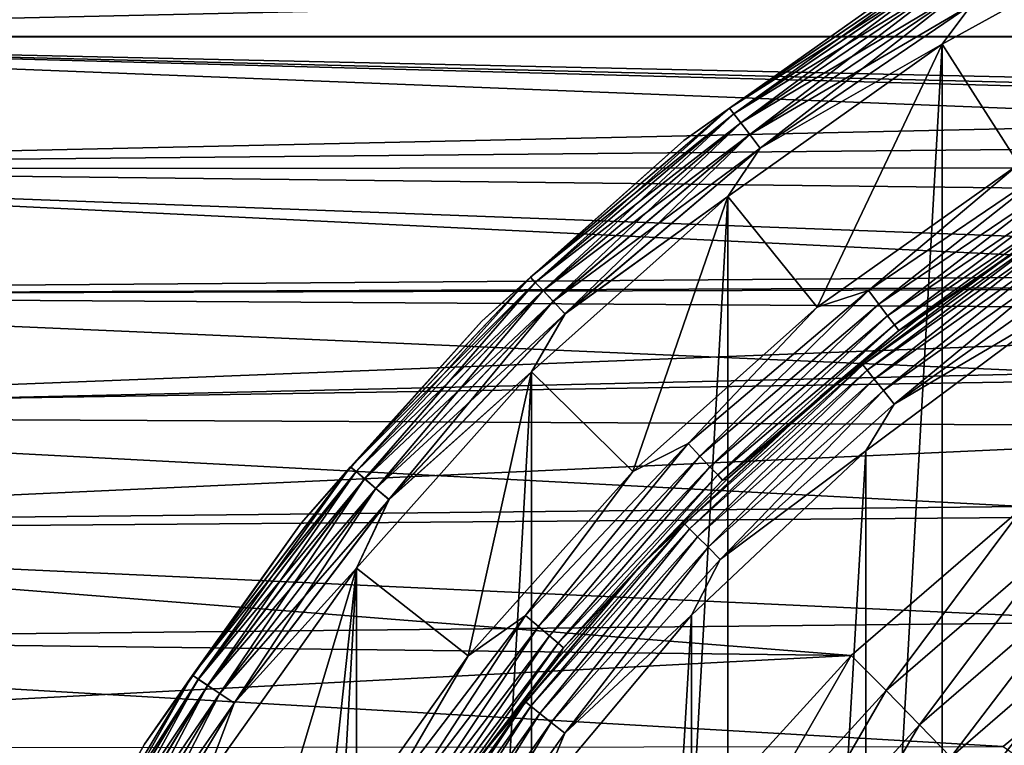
# Model space of a CAD drawing. Header units: millimetres. Extents: x -139 to 106, y -8 to 139.
# Tile 284 of 459: x -15.27 to -8.35, y 79.32 to 84.43. Entities that reach past the tile are written whole.
import ezdxf

# ---------------------------------------------------------------- set-up
doc = ezdxf.new("R2010")
doc.units = ezdxf.units.MM
doc.header["$LTSCALE"] = 53.842063
for name, color, linetype in [('28', 7, 'CONTINUOUS'), ('35', 7, 'CONTINUOUS'), ('42', 7, 'CONTINUOUS'), ('497', 7, 'CONTINUOUS'), ('499', 7, 'CONTINUOUS'), ('500', 7, 'CONTINUOUS'), ('502', 7, 'CONTINUOUS'), ('503', 7, 'CONTINUOUS'), ('504', 7, 'CONTINUOUS'), ('506', 7, 'CONTINUOUS'), ('508', 7, 'CONTINUOUS'), ('510', 7, 'CONTINUOUS'), ('81', 7, 'CONTINUOUS')]:
    doc.layers.add(name, color=color, linetype=linetype)

msp = doc.modelspace()

# ---------------------------------------------------------------- linework, layer by layer
at = {"layer": '28', "color": 8, "linetype": 'CONTINUOUS'}
for points in [[(-21.0005, 84.3152, 20), (21.0005, 85.2579, 20), (-21.0005, 85.2879, 20), (-21.0005, 84.3152, 20)], [(21.0005, 84.309, 20), (21.0005, 85.2579, 20), (-21.0005, 84.3152, 20), (21.0005, 84.309, 20)], [(-21.0005, 83.3822, 20), (21.0005, 84.309, 20), (-21.0005, 84.3152, 20), (-21.0005, 83.3822, 20)], [(21.0005, 83.3955, 20), (21.0005, 84.309, 20), (-21.0005, 83.3822, 20), (21.0005, 83.3955, 20)], [(0.4475, 82.5796, 20), (21.0005, 83.3955, 20), (-21.0005, 83.3822, 20), (0.4475, 82.5796, 20)], [(-21.0005, 82.4927, 20), (0.4475, 82.5796, 20), (-21.0005, 83.3822, 20), (-21.0005, 82.4927, 20)], [(-0.9241, 82.553, 20), (0.4475, 82.5796, 20), (-21.0005, 82.4927, 20), (-0.9241, 82.553, 20)], [(-2.2885, 82.373, 20), (-0.9241, 82.553, 20), (-21.0005, 82.4927, 20), (-2.2885, 82.373, 20)], [(-21.0005, 81.6415, 20), (-2.2885, 82.373, 20), (-21.0005, 82.4927, 20), (-21.0005, 81.6415, 20)], [(-3.6234, 82.042, 20), (-2.2885, 82.373, 20), (-21.0005, 81.6415, 20), (-3.6234, 82.042, 20)], [(-4.9134, 81.5638, 20), (-3.6234, 82.042, 20), (-21.0005, 81.6415, 20), (-4.9134, 81.5638, 20)], [(-21.0005, 80.8267, 20), (-4.9134, 81.5638, 20), (-21.0005, 81.6415, 20), (-21.0005, 80.8267, 20)], [(-6.1418, 80.9446, 20), (-4.9134, 81.5638, 20), (-21.0005, 80.8267, 20), (-6.1418, 80.9446, 20)], [(-7.2935, 80.1921, 20), (-6.1418, 80.9446, 20), (-21.0005, 80.8267, 20), (-7.2935, 80.1921, 20)], [(-21.0005, 80.049, 20), (-7.2935, 80.1921, 20), (-21.0005, 80.8267, 20), (-21.0005, 80.049, 20)], [(-8.3539, 79.3156, 20), (-7.2935, 80.1921, 20), (-21.0005, 80.049, 20), (-8.3539, 79.3156, 20)], [(-21.0005, 79.3051, 20), (-8.3539, 79.3156, 20), (-21.0005, 80.049, 20), (-21.0005, 79.3051, 20)]]:
    msp.add_3dface(points, dxfattribs=at)
at = {"layer": '35', "color": 8, "linetype": 'CONTINUOUS'}
msp.add_3dface([(-7.2935, 80.1921, 20), (-8.3539, 79.3156, 20), (-8.0643, 79.1134, 20.03), (-7.2935, 80.1921, 20)], dxfattribs=at)
at = {"layer": '42', "color": 8, "linetype": 'CONTINUOUS'}
for points in [[(21.0005, 84.3143, -20), (-21.0005, 85.2565, -20), (21.0005, 85.287, -20), (21.0005, 84.3143, -20)], [(-21.0005, 84.3076, -20), (-21.0005, 85.2565, -20), (21.0005, 84.3143, -20), (-21.0005, 84.3076, -20)], [(21.0005, 83.3815, -20), (-21.0005, 84.3076, -20), (21.0005, 84.3143, -20), (21.0005, 83.3815, -20)], [(-21.0005, 83.3943, -20), (-21.0005, 84.3076, -20), (-2.3935, 83.574, -20), (-21.0005, 83.3943, -20)], [(-2.3935, 83.574, -20), (-21.0005, 84.3076, -20), (-0.8016, 83.7641, -20), (-2.3935, 83.574, -20)], [(-0.8016, 83.7641, -20), (-21.0005, 84.3076, -20), (0.8017, 83.7641, -20), (-0.8016, 83.7641, -20)], [(0.8017, 83.7641, -20), (-21.0005, 84.3076, -20), (21.0005, 83.3815, -20), (0.8017, 83.7641, -20)], [(-3.9518, 83.1965, -20), (-21.0005, 83.3943, -20), (-2.3935, 83.574, -20), (-3.9518, 83.1965, -20)], [(-21.0005, 82.5191, -20), (-21.0005, 83.3943, -20), (-5.4543, 82.637, -20), (-21.0005, 82.5191, -20)], [(-5.4543, 82.637, -20), (-21.0005, 83.3943, -20), (-3.9518, 83.1965, -20), (-5.4543, 82.637, -20)], [(-6.8802, 81.9031, -20), (-21.0005, 82.5191, -20), (-5.4543, 82.637, -20), (-6.8802, 81.9031, -20)], [(-21.0005, 81.6782, -20), (-21.0005, 82.5191, -20), (-6.8802, 81.9031, -20), (-21.0005, 81.6782, -20)], [(-8.2087, 81.0055, -20), (-21.0005, 81.6782, -20), (-6.8802, 81.9031, -20), (-8.2087, 81.0055, -20)], [(-21.0005, 80.8701, -20), (-21.0005, 81.6782, -20), (-8.2087, 81.0055, -20), (-21.0005, 80.8701, -20)], [(-9.4217, 79.9565, -20), (-21.0005, 80.8701, -20), (-8.2087, 81.0055, -20), (-9.4217, 79.9565, -20)], [(-21.0005, 80.0952, -20), (-21.0005, 80.8701, -20), (-9.4217, 79.9565, -20), (-21.0005, 80.0952, -20)], [(-21.0005, 79.3509, -20), (-21.0005, 80.0952, -20), (-9.4217, 79.9565, -20), (-21.0005, 79.3509, -20)], [(-10.5013, 78.7715, -20), (-21.0005, 79.3509, -20), (-9.4217, 79.9565, -20), (-10.5013, 78.7715, -20)], [(-21.0005, 78.637, -20), (-21.0005, 79.3509, -20), (-10.5013, 78.7715, -20), (-21.0005, 78.637, -20)]]:
    msp.add_3dface(points, dxfattribs=at)
at = {"layer": '497', "color": 7, "linetype": 'CONTINUOUS', "true_color": 0xe0f2ff}
for points in [[(-9.3185, 81.3972, 98.9082), (-7.9655, 82.404, 98.9082), (-9.3185, 59.1786, 98.9082), (-9.3185, 81.3972, 98.9082)], [(-9.3185, 59.1786, 98.9082), (-7.9655, 82.404, 98.9082), (-7.9655, 58.1717, 98.9082), (-9.3185, 59.1786, 98.9082)], [(-10.5454, 80.24, 98.9082), (-9.3185, 81.3972, 98.9082), (-10.5454, 60.3358, 98.9082), (-10.5454, 80.24, 98.9082)], [(-10.5454, 60.3358, 98.9082), (-9.3185, 81.3972, 98.9082), (-9.3185, 59.1786, 98.9082), (-10.5454, 60.3358, 98.9082)], [(-11.6297, 78.9482, 98.9082), (-10.5454, 80.24, 98.9082), (-11.6297, 61.6276, 98.9082), (-11.6297, 78.9482, 98.9082)], [(-11.6297, 61.6276, 98.9082), (-10.5454, 80.24, 98.9082), (-10.5454, 60.3358, 98.9082), (-11.6297, 61.6276, 98.9082)]]:
    msp.add_3dface(points, dxfattribs=at)
at = {"layer": '499', "color": 7, "linetype": 'CONTINUOUS', "true_color": 0xe0f2ff}
for points in [[(-8.7816, 56.3189, 188.9082), (-7.1618, 55.4232, 188.9082), (-7.1619, 85.1525, 188.9082), (-8.7816, 56.3189, 188.9082)], [(-8.7816, 84.2569, 188.9082), (-8.7816, 56.3189, 188.9082), (-7.1619, 85.1525, 188.9082), (-8.7816, 84.2569, 188.9082)], [(-10.291, 83.1854, 188.9082), (-10.2909, 57.3903, 188.9082), (-8.7816, 84.2569, 188.9082), (-10.291, 83.1854, 188.9082)], [(-10.2909, 57.3903, 188.9082), (-8.7816, 56.3189, 188.9082), (-8.7816, 84.2569, 188.9082), (-10.2909, 57.3903, 188.9082)], [(-11.6708, 81.9517, 188.9082), (-11.6707, 58.6241, 188.9082), (-10.291, 83.1854, 188.9082), (-11.6708, 81.9517, 188.9082)], [(-11.6707, 58.6241, 188.9082), (-10.2909, 57.3903, 188.9082), (-10.291, 83.1854, 188.9082), (-11.6707, 58.6241, 188.9082)], [(-12.9036, 80.5713, 188.9082), (-12.9035, 60.0044, 188.9082), (-11.6708, 81.9517, 188.9082), (-12.9036, 80.5713, 188.9082)], [(-12.9035, 60.0044, 188.9082), (-11.6707, 58.6241, 188.9082), (-11.6708, 81.9517, 188.9082), (-12.9035, 60.0044, 188.9082)], [(-13.9738, 79.0619, 188.9082), (-13.9737, 61.5138, 188.9082), (-12.9036, 80.5713, 188.9082), (-13.9738, 79.0619, 188.9082)], [(-13.9737, 61.5138, 188.9082), (-12.9035, 60.0044, 188.9082), (-12.9036, 80.5713, 188.9082), (-13.9737, 61.5138, 188.9082)]]:
    msp.add_3dface(points, dxfattribs=at)
at = {"layer": '500', "color": 7, "linetype": 'CONTINUOUS', "true_color": 0xe0f2ff}
for points in [[(-9.0445, 84.6822, 101.6082), (-10.5993, 83.579, 101.6082), (-9.0445, 84.6822, 188.4082), (-9.0445, 84.6822, 101.6082)], [(-9.0445, 84.6822, 188.4082), (-10.5993, 83.579, 101.6082), (-10.5993, 83.579, 188.4082), (-9.0445, 84.6822, 188.4082)], [(-10.5993, 83.579, 101.6082), (-12.0208, 82.3087, 101.6082), (-10.5993, 83.579, 188.4082), (-10.5993, 83.579, 101.6082)], [(-10.5993, 83.579, 188.4082), (-12.0208, 82.3087, 101.6082), (-12.0208, 82.3087, 188.4082), (-10.5993, 83.579, 188.4082)], [(-12.0208, 82.3087, 101.6082), (-13.2911, 80.8872, 101.6082), (-12.0208, 82.3087, 188.4082), (-12.0208, 82.3087, 101.6082)], [(-12.0208, 82.3087, 188.4082), (-13.2911, 80.8872, 101.6082), (-13.2911, 80.8872, 188.4082), (-12.0208, 82.3087, 188.4082)], [(-13.2911, 80.8872, 101.6082), (-14.3943, 79.3325, 101.6082), (-13.2911, 80.8872, 188.4082), (-13.2911, 80.8872, 101.6082)], [(-13.2911, 80.8872, 188.4082), (-14.3943, 79.3325, 101.6082), (-14.3943, 79.3325, 188.4082), (-13.2911, 80.8872, 188.4082)], [(-14.3943, 79.3325, 101.6082), (-15.3165, 77.6639, 101.6082), (-14.3943, 79.3325, 188.4082), (-14.3943, 79.3325, 101.6082)], [(-14.3943, 79.3325, 188.4082), (-15.3165, 77.6639, 101.6082), (-15.3165, 77.6639, 188.4082), (-14.3943, 79.3325, 188.4082)]]:
    msp.add_3dface(points, dxfattribs=at)
at = {"layer": '502', "color": 7, "linetype": 'CONTINUOUS', "true_color": 0xe0f2ff}
for points in [[(-8.7816, 84.2569, 101.1082), (-7.1618, 85.1526, 101.1082), (-8.2438, 83.4138, 101.1082), (-8.7816, 84.2569, 101.1082)], [(-10.2909, 83.1854, 101.1082), (-8.7816, 84.2569, 101.1082), (-9.6619, 82.408, 101.1082), (-10.2909, 83.1854, 101.1082)], [(-9.6619, 82.408, 101.1082), (-8.7816, 84.2569, 101.1082), (-8.2438, 83.4138, 101.1082), (-9.6619, 82.408, 101.1082)], [(-11.6707, 81.9517, 101.1082), (-10.2909, 83.1854, 101.1082), (-10.9584, 81.2498, 101.1082), (-11.6707, 81.9517, 101.1082)], [(-10.9584, 81.2498, 101.1082), (-10.2909, 83.1854, 101.1082), (-9.6619, 82.408, 101.1082), (-10.9584, 81.2498, 101.1082)], [(-12.9035, 80.5713, 101.1082), (-11.6707, 81.9517, 101.1082), (-12.1171, 79.9537, 101.1082), (-12.9035, 80.5713, 101.1082)], [(-12.1171, 79.9537, 101.1082), (-11.6707, 81.9517, 101.1082), (-10.9584, 81.2498, 101.1082), (-12.1171, 79.9537, 101.1082)], [(-13.9738, 79.0619, 101.1082), (-12.9035, 80.5713, 101.1082), (-13.9644, 77.0144, 101.1082), (-13.9738, 79.0619, 101.1082)], [(-13.9644, 77.0144, 101.1082), (-12.9035, 80.5713, 101.1082), (-13.1233, 78.5359, 101.1082), (-13.9644, 77.0144, 101.1082)], [(-13.1233, 78.5359, 101.1082), (-12.9035, 80.5713, 101.1082), (-12.1171, 79.9537, 101.1082), (-13.1233, 78.5359, 101.1082)]]:
    msp.add_3dface(points, dxfattribs=at)
at = {"layer": '503', "color": 7, "linetype": 'CONTINUOUS', "true_color": 0xe0f2ff}
for points in [[(-8.2426, 82.8202, 99.4082), (-9.6418, 81.7786, 99.4082), (-8.2426, 82.8202, 100.6082), (-8.2426, 82.8202, 99.4082)], [(-8.2426, 82.8202, 100.6082), (-9.6418, 81.7786, 99.4082), (-8.9574, 82.3198, 100.6082), (-8.2426, 82.8202, 100.6082)], [(-8.9574, 82.3198, 100.6082), (-9.6418, 81.7786, 99.4082), (-9.6418, 81.7786, 100.6082), (-8.9574, 82.3198, 100.6082)], [(-9.6418, 81.7786, 99.4082), (-10.9106, 80.5815, 99.4082), (-9.6418, 81.7786, 100.6082), (-9.6418, 81.7786, 99.4082)], [(-9.6418, 81.7786, 100.6082), (-10.9106, 80.5815, 99.4082), (-10.2936, 81.1985, 100.6082), (-9.6418, 81.7786, 100.6082)], [(-10.2936, 81.1985, 100.6082), (-10.9106, 80.5815, 99.4082), (-10.9106, 80.5815, 100.6082), (-10.2936, 81.1985, 100.6082)], [(-10.9106, 80.5815, 99.4082), (-12.0318, 79.2453, 99.4082), (-10.9106, 80.5815, 100.6082), (-10.9106, 80.5815, 99.4082)], [(-10.9106, 80.5815, 100.6082), (-12.0318, 79.2453, 99.4082), (-11.4907, 79.9297, 100.6082), (-10.9106, 80.5815, 100.6082)], [(-11.4907, 79.9297, 100.6082), (-12.0318, 79.2453, 99.4082), (-12.0318, 79.2453, 100.6082), (-11.4907, 79.9297, 100.6082)]]:
    msp.add_3dface(points, dxfattribs=at)
at = {"layer": '504', "color": 7, "linetype": 'CONTINUOUS', "true_color": 0xe0f2ff}
for points in [[(-9.3418, 82.0022, 99.2793), (-8.2426, 82.8202, 99.4082), (-7.9715, 82.9744, 99.2793), (-9.3418, 82.0022, 99.2793)], [(-9.3418, 82.0022, 99.2793), (-7.9715, 82.9744, 99.2793), (-9.3107, 81.9631, 99.1585), (-9.3418, 82.0022, 99.2793)], [(-9.3107, 81.9631, 99.1585), (-7.9715, 82.9744, 99.2793), (-7.9449, 82.9322, 99.1585), (-9.3107, 81.9631, 99.1585)], [(-9.3107, 81.9631, 99.1585), (-7.9449, 82.9322, 99.1585), (-9.2612, 81.901, 99.0548), (-9.3107, 81.9631, 99.1585)], [(-9.2612, 81.901, 99.0548), (-7.9449, 82.9322, 99.1585), (-7.9027, 82.8649, 99.0548), (-9.2612, 81.901, 99.0548)], [(-9.2612, 81.901, 99.0548), (-7.9027, 82.8649, 99.0548), (-9.1965, 81.82, 98.9753), (-9.2612, 81.901, 99.0548)], [(-9.1965, 81.82, 98.9753), (-7.9027, 82.8649, 99.0548), (-7.8475, 82.7772, 98.9753), (-9.1965, 81.82, 98.9753)], [(-9.6418, 81.7786, 99.4082), (-8.2426, 82.8202, 99.4082), (-9.3418, 82.0022, 99.2793), (-9.6418, 81.7786, 99.4082)], [(-9.1965, 81.82, 98.9753), (-7.8475, 82.7772, 98.9753), (-9.1213, 81.7256, 98.9252), (-9.1965, 81.82, 98.9753)], [(-9.1213, 81.7256, 98.9252), (-7.8475, 82.7772, 98.9753), (-7.7833, 82.675, 98.9252), (-9.1213, 81.7256, 98.9252)], [(-7.9655, 82.404, 98.9082), (-9.1213, 81.7256, 98.9252), (-7.7833, 82.675, 98.9252), (-7.9655, 82.404, 98.9082)], [(-7.9655, 82.404, 98.9082), (-9.3185, 81.3972, 98.9082), (-9.1213, 81.7256, 98.9252), (-7.9655, 82.404, 98.9082)], [(-10.5947, 80.8825, 99.2793), (-9.6418, 81.7786, 99.4082), (-9.3418, 82.0022, 99.2793), (-10.5947, 80.8825, 99.2793)], [(-10.5947, 80.8825, 99.2793), (-9.3418, 82.0022, 99.2793), (-10.5594, 80.8473, 99.1585), (-10.5947, 80.8825, 99.2793)], [(-10.5594, 80.8473, 99.1585), (-9.3418, 82.0022, 99.2793), (-9.3107, 81.9631, 99.1585), (-10.5594, 80.8473, 99.1585)], [(-10.5594, 80.8473, 99.1585), (-9.3107, 81.9631, 99.1585), (-10.5032, 80.7911, 99.0548), (-10.5594, 80.8473, 99.1585)], [(-10.5032, 80.7911, 99.0548), (-9.3107, 81.9631, 99.1585), (-9.2612, 81.901, 99.0548), (-10.5032, 80.7911, 99.0548)], [(-10.5032, 80.7911, 99.0548), (-9.2612, 81.901, 99.0548), (-10.4299, 80.7178, 98.9753), (-10.5032, 80.7911, 99.0548)], [(-10.4299, 80.7178, 98.9753), (-9.2612, 81.901, 99.0548), (-9.1965, 81.82, 98.9753), (-10.4299, 80.7178, 98.9753)], [(-10.4299, 80.7178, 98.9753), (-9.1965, 81.82, 98.9753), (-10.3446, 80.6324, 98.9252), (-10.4299, 80.7178, 98.9753)], [(-10.3446, 80.6324, 98.9252), (-9.1965, 81.82, 98.9753), (-9.1213, 81.7256, 98.9252), (-10.3446, 80.6324, 98.9252)], [(-10.9106, 80.5815, 99.4082), (-9.6418, 81.7786, 99.4082), (-10.5947, 80.8825, 99.2793), (-10.9106, 80.5815, 99.4082)], [(-9.3185, 81.3972, 98.9082), (-10.3446, 80.6324, 98.9252), (-9.1213, 81.7256, 98.9252), (-9.3185, 81.3972, 98.9082)], [(-9.3185, 81.3972, 98.9082), (-10.5454, 80.24, 98.9082), (-10.3446, 80.6324, 98.9252), (-9.3185, 81.3972, 98.9082)], [(-11.7143, 79.6297, 99.2793), (-10.9106, 80.5815, 99.4082), (-10.5947, 80.8825, 99.2793), (-11.7143, 79.6297, 99.2793)], [(-11.7143, 79.6297, 99.2793), (-10.5947, 80.8825, 99.2793), (-11.6753, 79.5986, 99.1585), (-11.7143, 79.6297, 99.2793)], [(-11.6753, 79.5986, 99.1585), (-10.5947, 80.8825, 99.2793), (-10.5594, 80.8473, 99.1585), (-11.6753, 79.5986, 99.1585)], [(-11.6753, 79.5986, 99.1585), (-10.5594, 80.8473, 99.1585), (-11.6131, 79.549, 99.0548), (-11.6753, 79.5986, 99.1585)], [(-11.6131, 79.549, 99.0548), (-10.5594, 80.8473, 99.1585), (-10.5032, 80.7911, 99.0548), (-11.6131, 79.549, 99.0548)], [(-11.6131, 79.549, 99.0548), (-10.5032, 80.7911, 99.0548), (-11.5321, 79.4844, 98.9753), (-11.6131, 79.549, 99.0548)], [(-11.5321, 79.4844, 98.9753), (-10.5032, 80.7911, 99.0548), (-10.4299, 80.7178, 98.9753), (-11.5321, 79.4844, 98.9753)], [(-11.5321, 79.4844, 98.9753), (-10.4299, 80.7178, 98.9753), (-11.4377, 79.4092, 98.9252), (-11.5321, 79.4844, 98.9753)], [(-11.4377, 79.4092, 98.9252), (-10.4299, 80.7178, 98.9753), (-10.3446, 80.6324, 98.9252), (-11.4377, 79.4092, 98.9252)], [(-10.5454, 80.24, 98.9082), (-11.4377, 79.4092, 98.9252), (-10.3446, 80.6324, 98.9252), (-10.5454, 80.24, 98.9082)], [(-12.0318, 79.2453, 99.4082), (-10.9106, 80.5815, 99.4082), (-11.7143, 79.6297, 99.2793), (-12.0318, 79.2453, 99.4082)], [(-10.5454, 80.24, 98.9082), (-11.6297, 78.9482, 98.9082), (-11.4377, 79.4092, 98.9252), (-10.5454, 80.24, 98.9082)], [(-12.6866, 78.2594, 99.2793), (-12.0318, 79.2453, 99.4082), (-11.7143, 79.6297, 99.2793), (-12.6866, 78.2594, 99.2793)], [(-12.6866, 78.2594, 99.2793), (-11.7143, 79.6297, 99.2793), (-12.6443, 78.2328, 99.1585), (-12.6866, 78.2594, 99.2793)], [(-12.6443, 78.2328, 99.1585), (-11.7143, 79.6297, 99.2793), (-11.6753, 79.5986, 99.1585), (-12.6443, 78.2328, 99.1585)], [(-12.6443, 78.2328, 99.1585), (-11.6753, 79.5986, 99.1585), (-12.577, 78.1906, 99.0548), (-12.6443, 78.2328, 99.1585)], [(-12.577, 78.1906, 99.0548), (-11.6753, 79.5986, 99.1585), (-11.6131, 79.549, 99.0548), (-12.577, 78.1906, 99.0548)], [(-12.577, 78.1906, 99.0548), (-11.6131, 79.549, 99.0548), (-12.4893, 78.1354, 98.9753), (-12.577, 78.1906, 99.0548)], [(-12.4893, 78.1354, 98.9753), (-11.6131, 79.549, 99.0548), (-11.5321, 79.4844, 98.9753), (-12.4893, 78.1354, 98.9753)], [(-12.4893, 78.1354, 98.9753), (-11.5321, 79.4844, 98.9753), (-12.3871, 78.0712, 98.9252), (-12.4893, 78.1354, 98.9753)], [(-12.3871, 78.0712, 98.9252), (-11.5321, 79.4844, 98.9753), (-11.4377, 79.4092, 98.9252), (-12.3871, 78.0712, 98.9252)], [(-11.6297, 78.9482, 98.9082), (-12.3871, 78.0712, 98.9252), (-11.4377, 79.4092, 98.9252), (-11.6297, 78.9482, 98.9082)]]:
    msp.add_3dface(points, dxfattribs=at)
at = {"layer": '506', "color": 7, "linetype": 'CONTINUOUS', "true_color": 0xe0f2ff}
for points in [[(-9.6619, 82.408, 101.1082), (-8.2438, 83.4138, 101.1082), (-9.3019, 82.5243, 101.0912), (-9.6619, 82.408, 101.1082)], [(-9.3019, 82.5243, 101.0912), (-8.2438, 83.4138, 101.1082), (-7.9244, 83.4583, 101.0912), (-9.3019, 82.5243, 101.0912)], [(-9.3019, 82.5243, 101.0912), (-7.9244, 83.4583, 101.0912), (-9.2288, 82.4282, 101.0412), (-9.3019, 82.5243, 101.0912)], [(-9.2288, 82.4282, 101.0412), (-7.9244, 83.4583, 101.0912), (-7.8621, 83.3549, 101.0412), (-9.2288, 82.4282, 101.0412)], [(-9.2288, 82.4282, 101.0412), (-7.8621, 83.3549, 101.0412), (-9.1661, 82.3457, 100.9616), (-9.2288, 82.4282, 101.0412)], [(-9.1661, 82.3457, 100.9616), (-7.8621, 83.3549, 101.0412), (-7.8087, 83.2661, 100.9616), (-9.1661, 82.3457, 100.9616)], [(-9.1661, 82.3457, 100.9616), (-7.8087, 83.2661, 100.9616), (-9.118, 82.2825, 100.8579), (-9.1661, 82.3457, 100.9616)], [(-9.118, 82.2825, 100.8579), (-7.8087, 83.2661, 100.9616), (-7.7677, 83.198, 100.8579), (-9.118, 82.2825, 100.8579)], [(-9.118, 82.2825, 100.8579), (-7.7677, 83.198, 100.8579), (-9.0878, 82.2427, 100.7371), (-9.118, 82.2825, 100.8579)], [(-9.0878, 82.2427, 100.7371), (-7.7677, 83.198, 100.8579), (-7.742, 83.1552, 100.7371), (-9.0878, 82.2427, 100.7371)], [(-8.9574, 82.3198, 100.6082), (-9.0878, 82.2427, 100.7371), (-7.742, 83.1552, 100.7371), (-8.9574, 82.3198, 100.6082)], [(-8.2426, 82.8202, 100.6082), (-8.9574, 82.3198, 100.6082), (-7.742, 83.1552, 100.7371), (-8.2426, 82.8202, 100.6082)], [(-10.5703, 81.4469, 101.0912), (-9.6619, 82.408, 101.1082), (-9.3019, 82.5243, 101.0912), (-10.5703, 81.4469, 101.0912)], [(-10.5703, 81.4469, 101.0912), (-9.3019, 82.5243, 101.0912), (-10.4873, 81.3592, 101.0412), (-10.5703, 81.4469, 101.0912)], [(-10.4873, 81.3592, 101.0412), (-9.3019, 82.5243, 101.0912), (-9.2288, 82.4282, 101.0412), (-10.4873, 81.3592, 101.0412)], [(-10.4873, 81.3592, 101.0412), (-9.2288, 82.4282, 101.0412), (-10.4161, 81.284, 100.9616), (-10.4873, 81.3592, 101.0412)], [(-10.4161, 81.284, 100.9616), (-9.2288, 82.4282, 101.0412), (-9.1661, 82.3457, 100.9616), (-10.4161, 81.284, 100.9616)], [(-10.9584, 81.2498, 101.1082), (-9.6619, 82.408, 101.1082), (-10.5703, 81.4469, 101.0912), (-10.9584, 81.2498, 101.1082)], [(-10.4161, 81.284, 100.9616), (-9.1661, 82.3457, 100.9616), (-10.3614, 81.2263, 100.8579), (-10.4161, 81.284, 100.9616)], [(-10.3614, 81.2263, 100.8579), (-9.1661, 82.3457, 100.9616), (-9.118, 82.2825, 100.8579), (-10.3614, 81.2263, 100.8579)], [(-8.9574, 82.3198, 100.6082), (-9.6418, 81.7786, 100.6082), (-9.0878, 82.2427, 100.7371), (-8.9574, 82.3198, 100.6082)], [(-10.3614, 81.2263, 100.8579), (-9.118, 82.2825, 100.8579), (-10.3271, 81.1901, 100.7371), (-10.3614, 81.2263, 100.8579)], [(-10.3271, 81.1901, 100.7371), (-9.118, 82.2825, 100.8579), (-9.0878, 82.2427, 100.7371), (-10.3271, 81.1901, 100.7371)], [(-10.2936, 81.1985, 100.6082), (-10.3271, 81.1901, 100.7371), (-9.0878, 82.2427, 100.7371), (-10.2936, 81.1985, 100.6082)], [(-9.6418, 81.7786, 100.6082), (-10.2936, 81.1985, 100.6082), (-9.0878, 82.2427, 100.7371), (-9.6418, 81.7786, 100.6082)], [(-11.7149, 80.2386, 101.0912), (-10.9584, 81.2498, 101.1082), (-10.5703, 81.4469, 101.0912), (-11.7149, 80.2386, 101.0912)], [(-11.7149, 80.2386, 101.0912), (-10.5703, 81.4469, 101.0912), (-11.6229, 80.1605, 101.0412), (-11.7149, 80.2386, 101.0912)], [(-11.6229, 80.1605, 101.0412), (-10.5703, 81.4469, 101.0912), (-10.4873, 81.3592, 101.0412), (-11.6229, 80.1605, 101.0412)], [(-11.6229, 80.1605, 101.0412), (-10.4873, 81.3592, 101.0412), (-11.5439, 80.0934, 100.9616), (-11.6229, 80.1605, 101.0412)], [(-11.5439, 80.0934, 100.9616), (-10.4873, 81.3592, 101.0412), (-10.4161, 81.284, 100.9616), (-11.5439, 80.0934, 100.9616)], [(-12.1171, 79.9537, 101.1082), (-10.9584, 81.2498, 101.1082), (-11.7149, 80.2386, 101.0912), (-12.1171, 79.9537, 101.1082)], [(-11.5439, 80.0934, 100.9616), (-10.4161, 81.284, 100.9616), (-11.4833, 80.0419, 100.8579), (-11.5439, 80.0934, 100.9616)], [(-11.4833, 80.0419, 100.8579), (-10.4161, 81.284, 100.9616), (-10.3614, 81.2263, 100.8579), (-11.4833, 80.0419, 100.8579)], [(-11.4833, 80.0419, 100.8579), (-10.3614, 81.2263, 100.8579), (-11.4453, 80.0096, 100.7371), (-11.4833, 80.0419, 100.8579)], [(-11.4453, 80.0096, 100.7371), (-10.3614, 81.2263, 100.8579), (-10.3271, 81.1901, 100.7371), (-11.4453, 80.0096, 100.7371)], [(-10.9106, 80.5815, 100.6082), (-11.4453, 80.0096, 100.7371), (-10.3271, 81.1901, 100.7371), (-10.9106, 80.5815, 100.6082)], [(-10.2936, 81.1985, 100.6082), (-10.9106, 80.5815, 100.6082), (-10.3271, 81.1901, 100.7371), (-10.2936, 81.1985, 100.6082)], [(-10.9106, 80.5815, 100.6082), (-11.4907, 79.9297, 100.6082), (-11.4453, 80.0096, 100.7371), (-10.9106, 80.5815, 100.6082)], [(-12.7221, 78.9137, 101.0912), (-12.1171, 79.9537, 101.1082), (-11.7149, 80.2386, 101.0912), (-12.7221, 78.9137, 101.0912)], [(-12.7221, 78.9137, 101.0912), (-11.7149, 80.2386, 101.0912), (-12.6222, 78.8459, 101.0412), (-12.7221, 78.9137, 101.0912)], [(-12.6222, 78.8459, 101.0412), (-11.7149, 80.2386, 101.0912), (-11.6229, 80.1605, 101.0412), (-12.6222, 78.8459, 101.0412)], [(-12.6222, 78.8459, 101.0412), (-11.6229, 80.1605, 101.0412), (-12.5364, 78.7878, 100.9616), (-12.6222, 78.8459, 101.0412)], [(-12.5364, 78.7878, 100.9616), (-11.6229, 80.1605, 101.0412), (-11.5439, 80.0934, 100.9616), (-12.5364, 78.7878, 100.9616)], [(-12.5364, 78.7878, 100.9616), (-11.5439, 80.0934, 100.9616), (-12.4706, 78.7432, 100.8579), (-12.5364, 78.7878, 100.9616)], [(-12.4706, 78.7432, 100.8579), (-11.5439, 80.0934, 100.9616), (-11.4833, 80.0419, 100.8579), (-12.4706, 78.7432, 100.8579)], [(-12.4706, 78.7432, 100.8579), (-11.4833, 80.0419, 100.8579), (-12.4293, 78.7152, 100.7371), (-12.4706, 78.7432, 100.8579)], [(-12.4293, 78.7152, 100.7371), (-11.4833, 80.0419, 100.8579), (-11.4453, 80.0096, 100.7371), (-12.4293, 78.7152, 100.7371)], [(-12.0318, 79.2453, 100.6082), (-12.4293, 78.7152, 100.7371), (-11.4453, 80.0096, 100.7371), (-12.0318, 79.2453, 100.6082)], [(-11.4907, 79.9297, 100.6082), (-12.0318, 79.2453, 100.6082), (-11.4453, 80.0096, 100.7371), (-11.4907, 79.9297, 100.6082)], [(-13.1233, 78.5359, 101.1082), (-12.1171, 79.9537, 101.1082), (-12.7221, 78.9137, 101.0912), (-13.1233, 78.5359, 101.1082)]]:
    msp.add_3dface(points, dxfattribs=at)
at = {"layer": '508', "color": 7, "linetype": 'CONTINUOUS', "true_color": 0xe0f2ff}
for points in [[(-7.1618, 85.1526, 101.1082), (-8.7816, 84.2569, 101.1082), (-8.5734, 84.5369, 101.1252), (-7.1618, 85.1526, 101.1082)], [(-10.2777, 83.808, 101.4793), (-9.0445, 84.6822, 101.6082), (-8.7557, 84.84, 101.4793), (-10.2777, 83.808, 101.4793)], [(-10.2777, 83.808, 101.4793), (-8.7557, 84.84, 101.4793), (-10.2475, 83.7683, 101.3585), (-10.2777, 83.808, 101.4793)], [(-10.2475, 83.7683, 101.3585), (-8.7557, 84.84, 101.4793), (-8.73, 84.7972, 101.3585), (-10.2475, 83.7683, 101.3585)], [(-10.2475, 83.7683, 101.3585), (-8.73, 84.7972, 101.3585), (-10.1994, 83.705, 101.2548), (-10.2475, 83.7683, 101.3585)], [(-10.1994, 83.705, 101.2548), (-8.73, 84.7972, 101.3585), (-8.689, 84.7291, 101.2548), (-10.1994, 83.705, 101.2548)], [(-10.1994, 83.705, 101.2548), (-8.689, 84.7291, 101.2548), (-10.1367, 83.6225, 101.1753), (-10.1994, 83.705, 101.2548)], [(-10.1367, 83.6225, 101.1753), (-8.689, 84.7291, 101.2548), (-8.6356, 84.6403, 101.1753), (-10.1367, 83.6225, 101.1753)], [(-10.5993, 83.579, 101.6082), (-9.0445, 84.6822, 101.6082), (-10.2777, 83.808, 101.4793), (-10.5993, 83.579, 101.6082)], [(-10.1367, 83.6225, 101.1753), (-8.6356, 84.6403, 101.1753), (-10.0637, 83.5265, 101.1252), (-10.1367, 83.6225, 101.1753)], [(-10.0637, 83.5265, 101.1252), (-8.6356, 84.6403, 101.1753), (-8.5734, 84.5369, 101.1252), (-10.0637, 83.5265, 101.1252)], [(-8.7816, 84.2569, 101.1082), (-10.0637, 83.5265, 101.1252), (-8.5734, 84.5369, 101.1252), (-8.7816, 84.2569, 101.1082)], [(-8.7816, 84.2569, 101.1082), (-10.2909, 83.1854, 101.1082), (-10.0637, 83.5265, 101.1252), (-8.7816, 84.2569, 101.1082)], [(-11.6793, 82.6175, 101.4793), (-10.5993, 83.579, 101.6082), (-10.2777, 83.808, 101.4793), (-11.6793, 82.6175, 101.4793)], [(-11.6793, 82.6175, 101.4793), (-10.2777, 83.808, 101.4793), (-11.645, 82.5813, 101.3585), (-11.6793, 82.6175, 101.4793)], [(-11.645, 82.5813, 101.3585), (-10.2777, 83.808, 101.4793), (-10.2475, 83.7683, 101.3585), (-11.645, 82.5813, 101.3585)], [(-11.645, 82.5813, 101.3585), (-10.2475, 83.7683, 101.3585), (-11.5903, 82.5236, 101.2548), (-11.645, 82.5813, 101.3585)], [(-11.5903, 82.5236, 101.2548), (-10.2475, 83.7683, 101.3585), (-10.1994, 83.705, 101.2548), (-11.5903, 82.5236, 101.2548)], [(-11.5903, 82.5236, 101.2548), (-10.1994, 83.705, 101.2548), (-11.519, 82.4484, 101.1753), (-11.5903, 82.5236, 101.2548)], [(-11.519, 82.4484, 101.1753), (-10.1994, 83.705, 101.2548), (-10.1367, 83.6225, 101.1753), (-11.519, 82.4484, 101.1753)], [(-11.519, 82.4484, 101.1753), (-10.1367, 83.6225, 101.1753), (-11.436, 82.3608, 101.1252), (-11.519, 82.4484, 101.1753)], [(-11.436, 82.3608, 101.1252), (-10.1367, 83.6225, 101.1753), (-10.0637, 83.5265, 101.1252), (-11.436, 82.3608, 101.1252)], [(-12.0208, 82.3087, 101.6082), (-10.5993, 83.579, 101.6082), (-11.6793, 82.6175, 101.4793), (-12.0208, 82.3087, 101.6082)], [(-10.2909, 83.1854, 101.1082), (-11.436, 82.3608, 101.1252), (-10.0637, 83.5265, 101.1252), (-10.2909, 83.1854, 101.1082)], [(-10.2909, 83.1854, 101.1082), (-11.6707, 81.9517, 101.1082), (-11.436, 82.3608, 101.1252), (-10.2909, 83.1854, 101.1082)], [(-12.9439, 81.2825, 101.4793), (-12.0208, 82.3087, 101.6082), (-11.6793, 82.6175, 101.4793), (-12.9439, 81.2825, 101.4793)], [(-12.9439, 81.2825, 101.4793), (-11.6793, 82.6175, 101.4793), (-12.9058, 81.2502, 101.3585), (-12.9439, 81.2825, 101.4793)], [(-12.9058, 81.2502, 101.3585), (-11.6793, 82.6175, 101.4793), (-11.645, 82.5813, 101.3585), (-12.9058, 81.2502, 101.3585)], [(-12.9058, 81.2502, 101.3585), (-11.645, 82.5813, 101.3585), (-12.8453, 81.1988, 101.2548), (-12.9058, 81.2502, 101.3585)], [(-12.8453, 81.1988, 101.2548), (-11.645, 82.5813, 101.3585), (-11.5903, 82.5236, 101.2548), (-12.8453, 81.1988, 101.2548)], [(-12.8453, 81.1988, 101.2548), (-11.5903, 82.5236, 101.2548), (-12.7663, 81.1317, 101.1753), (-12.8453, 81.1988, 101.2548)], [(-12.7663, 81.1317, 101.1753), (-11.5903, 82.5236, 101.2548), (-11.519, 82.4484, 101.1753), (-12.7663, 81.1317, 101.1753)], [(-12.7663, 81.1317, 101.1753), (-11.519, 82.4484, 101.1753), (-12.6743, 81.0535, 101.1252), (-12.7663, 81.1317, 101.1753)], [(-12.6743, 81.0535, 101.1252), (-11.519, 82.4484, 101.1753), (-11.436, 82.3608, 101.1252), (-12.6743, 81.0535, 101.1252)], [(-11.6707, 81.9517, 101.1082), (-12.6743, 81.0535, 101.1252), (-11.436, 82.3608, 101.1252), (-11.6707, 81.9517, 101.1082)], [(-13.2911, 80.8872, 101.6082), (-12.0208, 82.3087, 101.6082), (-12.9439, 81.2825, 101.4793), (-13.2911, 80.8872, 101.6082)], [(-11.6707, 81.9517, 101.1082), (-12.9035, 80.5713, 101.1082), (-12.6743, 81.0535, 101.1252), (-11.6707, 81.9517, 101.1082)], [(-14.0567, 79.8186, 101.4793), (-13.2911, 80.8872, 101.6082), (-12.9439, 81.2825, 101.4793), (-14.0567, 79.8186, 101.4793)], [(-14.0567, 79.8186, 101.4793), (-12.9439, 81.2825, 101.4793), (-14.0154, 79.7906, 101.3585), (-14.0567, 79.8186, 101.4793)], [(-14.0154, 79.7906, 101.3585), (-12.9439, 81.2825, 101.4793), (-12.9058, 81.2502, 101.3585), (-14.0154, 79.7906, 101.3585)], [(-14.0154, 79.7906, 101.3585), (-12.9058, 81.2502, 101.3585), (-13.9497, 79.746, 101.2548), (-14.0154, 79.7906, 101.3585)], [(-13.9497, 79.746, 101.2548), (-12.9058, 81.2502, 101.3585), (-12.8453, 81.1988, 101.2548), (-13.9497, 79.746, 101.2548)], [(-13.9497, 79.746, 101.2548), (-12.8453, 81.1988, 101.2548), (-13.8639, 79.6878, 101.1753), (-13.9497, 79.746, 101.2548)], [(-13.8639, 79.6878, 101.1753), (-12.8453, 81.1988, 101.2548), (-12.7663, 81.1317, 101.1753), (-13.8639, 79.6878, 101.1753)], [(-13.8639, 79.6878, 101.1753), (-12.7663, 81.1317, 101.1753), (-13.764, 79.6201, 101.1252), (-13.8639, 79.6878, 101.1753)], [(-13.764, 79.6201, 101.1252), (-12.7663, 81.1317, 101.1753), (-12.6743, 81.0535, 101.1252), (-13.764, 79.6201, 101.1252)], [(-12.9035, 80.5713, 101.1082), (-13.764, 79.6201, 101.1252), (-12.6743, 81.0535, 101.1252), (-12.9035, 80.5713, 101.1082)], [(-14.3943, 79.3325, 101.6082), (-13.2911, 80.8872, 101.6082), (-14.0567, 79.8186, 101.4793), (-14.3943, 79.3325, 101.6082)], [(-12.9035, 80.5713, 101.1082), (-13.9738, 79.0619, 101.1082), (-13.764, 79.6201, 101.1252), (-12.9035, 80.5713, 101.1082)], [(-15.0048, 78.2429, 101.4793), (-14.3943, 79.3325, 101.6082), (-14.0567, 79.8186, 101.4793), (-15.0048, 78.2429, 101.4793)], [(-15.0048, 78.2429, 101.4793), (-14.0567, 79.8186, 101.4793), (-14.9607, 78.2196, 101.3585), (-15.0048, 78.2429, 101.4793)], [(-14.9607, 78.2196, 101.3585), (-14.0567, 79.8186, 101.4793), (-14.0154, 79.7906, 101.3585), (-14.9607, 78.2196, 101.3585)], [(-14.9607, 78.2196, 101.3585), (-14.0154, 79.7906, 101.3585), (-14.8905, 78.1823, 101.2548), (-14.9607, 78.2196, 101.3585)], [(-14.8905, 78.1823, 101.2548), (-14.0154, 79.7906, 101.3585), (-13.9497, 79.746, 101.2548), (-14.8905, 78.1823, 101.2548)], [(-14.8905, 78.1823, 101.2548), (-13.9497, 79.746, 101.2548), (-14.7989, 78.1338, 101.1753), (-14.8905, 78.1823, 101.2548)], [(-14.7989, 78.1338, 101.1753), (-13.9497, 79.746, 101.2548), (-13.8639, 79.6878, 101.1753), (-14.7989, 78.1338, 101.1753)], [(-14.7989, 78.1338, 101.1753), (-13.8639, 79.6878, 101.1753), (-14.6923, 78.0772, 101.1252), (-14.7989, 78.1338, 101.1753)], [(-14.6923, 78.0772, 101.1252), (-13.8639, 79.6878, 101.1753), (-13.764, 79.6201, 101.1252), (-14.6923, 78.0772, 101.1252)], [(-13.9738, 79.0619, 101.1082), (-14.6923, 78.0772, 101.1252), (-13.764, 79.6201, 101.1252), (-13.9738, 79.0619, 101.1082)], [(-15.3165, 77.6639, 101.6082), (-14.3943, 79.3325, 101.6082), (-15.0048, 78.2429, 101.4793), (-15.3165, 77.6639, 101.6082)]]:
    msp.add_3dface(points, dxfattribs=at)
at = {"layer": '510', "color": 7, "linetype": 'CONTINUOUS', "true_color": 0xe0f2ff}
for points in [[(-8.7816, 84.2569, 188.9082), (-7.1619, 85.1525, 188.9082), (-8.5731, 84.5365, 188.8913), (-8.7816, 84.2569, 188.9082)], [(-9.0445, 84.6822, 188.4082), (-10.2777, 83.8079, 188.5376), (-8.7556, 84.8399, 188.5376), (-9.0445, 84.6822, 188.4082)], [(-10.2777, 83.8079, 188.5376), (-8.7298, 84.797, 188.6583), (-8.7556, 84.8399, 188.5376), (-10.2777, 83.8079, 188.5376)], [(-10.2474, 83.7681, 188.6583), (-8.7298, 84.797, 188.6583), (-10.2777, 83.8079, 188.5376), (-10.2474, 83.7681, 188.6583)], [(-10.2474, 83.7681, 188.6583), (-8.6888, 84.7288, 188.7619), (-8.7298, 84.797, 188.6583), (-10.2474, 83.7681, 188.6583)], [(-10.1992, 83.7047, 188.7619), (-8.6888, 84.7288, 188.7619), (-10.2474, 83.7681, 188.6583), (-10.1992, 83.7047, 188.7619)], [(-10.1992, 83.7047, 188.7619), (-8.6354, 84.64, 188.8414), (-8.6888, 84.7288, 188.7619), (-10.1992, 83.7047, 188.7619)], [(-9.0445, 84.6822, 188.4082), (-10.5993, 83.579, 188.4082), (-10.2777, 83.8079, 188.5376), (-9.0445, 84.6822, 188.4082)], [(-10.1365, 83.6222, 188.8414), (-8.6354, 84.64, 188.8414), (-10.1992, 83.7047, 188.7619), (-10.1365, 83.6222, 188.8414)], [(-10.1365, 83.6222, 188.8414), (-8.5731, 84.5365, 188.8913), (-8.6354, 84.64, 188.8414), (-10.1365, 83.6222, 188.8414)], [(-10.0634, 83.526, 188.8913), (-8.5731, 84.5365, 188.8913), (-10.1365, 83.6222, 188.8414), (-10.0634, 83.526, 188.8913)], [(-10.0634, 83.526, 188.8913), (-8.7816, 84.2569, 188.9082), (-8.5731, 84.5365, 188.8913), (-10.0634, 83.526, 188.8913)], [(-10.291, 83.1854, 188.9082), (-8.7816, 84.2569, 188.9082), (-10.0634, 83.526, 188.8913), (-10.291, 83.1854, 188.9082)], [(-10.5993, 83.579, 188.4082), (-11.6792, 82.6174, 188.5376), (-10.2777, 83.8079, 188.5376), (-10.5993, 83.579, 188.4082)], [(-11.6792, 82.6174, 188.5376), (-10.2474, 83.7681, 188.6583), (-10.2777, 83.8079, 188.5376), (-11.6792, 82.6174, 188.5376)], [(-11.6448, 82.5811, 188.6583), (-10.2474, 83.7681, 188.6583), (-11.6792, 82.6174, 188.5376), (-11.6448, 82.5811, 188.6583)], [(-11.6448, 82.5811, 188.6583), (-10.1992, 83.7047, 188.7619), (-10.2474, 83.7681, 188.6583), (-11.6448, 82.5811, 188.6583)], [(-11.5901, 82.5234, 188.7619), (-10.1992, 83.7047, 188.7619), (-11.6448, 82.5811, 188.6583), (-11.5901, 82.5234, 188.7619)], [(-11.5901, 82.5234, 188.7619), (-10.1365, 83.6222, 188.8414), (-10.1992, 83.7047, 188.7619), (-11.5901, 82.5234, 188.7619)], [(-11.5187, 82.4481, 188.8414), (-10.1365, 83.6222, 188.8414), (-11.5901, 82.5234, 188.7619), (-11.5187, 82.4481, 188.8414)], [(-11.5187, 82.4481, 188.8414), (-10.0634, 83.526, 188.8913), (-10.1365, 83.6222, 188.8414), (-11.5187, 82.4481, 188.8414)], [(-10.5993, 83.579, 188.4082), (-12.0208, 82.3087, 188.4082), (-11.6792, 82.6174, 188.5376), (-10.5993, 83.579, 188.4082)], [(-11.4357, 82.3604, 188.8913), (-10.0634, 83.526, 188.8913), (-11.5187, 82.4481, 188.8414), (-11.4357, 82.3604, 188.8913)], [(-11.4357, 82.3604, 188.8913), (-10.291, 83.1854, 188.9082), (-10.0634, 83.526, 188.8913), (-11.4357, 82.3604, 188.8913)], [(-11.6708, 81.9517, 188.9082), (-10.291, 83.1854, 188.9082), (-11.4357, 82.3604, 188.8913), (-11.6708, 81.9517, 188.9082)], [(-12.0208, 82.3087, 188.4082), (-12.9438, 81.2824, 188.5376), (-11.6792, 82.6174, 188.5376), (-12.0208, 82.3087, 188.4082)], [(-12.9438, 81.2824, 188.5376), (-11.6448, 82.5811, 188.6583), (-11.6792, 82.6174, 188.5376), (-12.9438, 81.2824, 188.5376)], [(-12.9056, 81.2501, 188.6583), (-11.6448, 82.5811, 188.6583), (-12.9438, 81.2824, 188.5376), (-12.9056, 81.2501, 188.6583)], [(-12.9056, 81.2501, 188.6583), (-11.5901, 82.5234, 188.7619), (-11.6448, 82.5811, 188.6583), (-12.9056, 81.2501, 188.6583)], [(-12.845, 81.1985, 188.7619), (-11.5901, 82.5234, 188.7619), (-12.9056, 81.2501, 188.6583), (-12.845, 81.1985, 188.7619)], [(-12.845, 81.1985, 188.7619), (-11.5187, 82.4481, 188.8414), (-11.5901, 82.5234, 188.7619), (-12.845, 81.1985, 188.7619)], [(-12.766, 81.1314, 188.8414), (-11.5187, 82.4481, 188.8414), (-12.845, 81.1985, 188.7619), (-12.766, 81.1314, 188.8414)], [(-12.766, 81.1314, 188.8414), (-11.4357, 82.3604, 188.8913), (-11.5187, 82.4481, 188.8414), (-12.766, 81.1314, 188.8414)], [(-12.6739, 81.0532, 188.8913), (-11.4357, 82.3604, 188.8913), (-12.766, 81.1314, 188.8414), (-12.6739, 81.0532, 188.8913)], [(-12.6739, 81.0532, 188.8913), (-11.6708, 81.9517, 188.9082), (-11.4357, 82.3604, 188.8913), (-12.6739, 81.0532, 188.8913)], [(-12.0208, 82.3087, 188.4082), (-13.2911, 80.8872, 188.4082), (-12.9438, 81.2824, 188.5376), (-12.0208, 82.3087, 188.4082)], [(-12.9036, 80.5713, 188.9082), (-11.6708, 81.9517, 188.9082), (-12.6739, 81.0532, 188.8913), (-12.9036, 80.5713, 188.9082)], [(-13.2911, 80.8872, 188.4082), (-14.0566, 79.8185, 188.5376), (-12.9438, 81.2824, 188.5376), (-13.2911, 80.8872, 188.4082)], [(-14.0566, 79.8185, 188.5376), (-12.9056, 81.2501, 188.6583), (-12.9438, 81.2824, 188.5376), (-14.0566, 79.8185, 188.5376)], [(-14.0152, 79.7904, 188.6583), (-12.9056, 81.2501, 188.6583), (-14.0566, 79.8185, 188.5376), (-14.0152, 79.7904, 188.6583)], [(-14.0152, 79.7904, 188.6583), (-12.845, 81.1985, 188.7619), (-12.9056, 81.2501, 188.6583), (-14.0152, 79.7904, 188.6583)], [(-13.9493, 79.7458, 188.7619), (-12.845, 81.1985, 188.7619), (-14.0152, 79.7904, 188.6583), (-13.9493, 79.7458, 188.7619)], [(-13.9493, 79.7458, 188.7619), (-12.766, 81.1314, 188.8414), (-12.845, 81.1985, 188.7619), (-13.9493, 79.7458, 188.7619)], [(-13.8635, 79.6876, 188.8414), (-12.766, 81.1314, 188.8414), (-13.9493, 79.7458, 188.7619), (-13.8635, 79.6876, 188.8414)], [(-13.8635, 79.6876, 188.8414), (-12.6739, 81.0532, 188.8913), (-12.766, 81.1314, 188.8414), (-13.8635, 79.6876, 188.8414)], [(-13.7636, 79.6198, 188.8913), (-12.6739, 81.0532, 188.8913), (-13.8635, 79.6876, 188.8414), (-13.7636, 79.6198, 188.8913)], [(-13.7636, 79.6198, 188.8913), (-12.9036, 80.5713, 188.9082), (-12.6739, 81.0532, 188.8913), (-13.7636, 79.6198, 188.8913)], [(-13.2911, 80.8872, 188.4082), (-14.3943, 79.3325, 188.4082), (-14.0566, 79.8185, 188.5376), (-13.2911, 80.8872, 188.4082)], [(-13.9738, 79.0619, 188.9082), (-12.9036, 80.5713, 188.9082), (-13.7636, 79.6198, 188.8913), (-13.9738, 79.0619, 188.9082)], [(-14.3943, 79.3325, 188.4082), (-15.0047, 78.2429, 188.5376), (-14.0566, 79.8185, 188.5376), (-14.3943, 79.3325, 188.4082)], [(-15.0047, 78.2429, 188.5376), (-14.0152, 79.7904, 188.6583), (-14.0566, 79.8185, 188.5376), (-15.0047, 78.2429, 188.5376)], [(-14.9605, 78.2194, 188.6583), (-14.0152, 79.7904, 188.6583), (-15.0047, 78.2429, 188.5376), (-14.9605, 78.2194, 188.6583)], [(-14.9605, 78.2194, 188.6583), (-13.9493, 79.7458, 188.7619), (-14.0152, 79.7904, 188.6583), (-14.9605, 78.2194, 188.6583)], [(-14.8902, 78.1822, 188.7619), (-13.9493, 79.7458, 188.7619), (-14.9605, 78.2194, 188.6583), (-14.8902, 78.1822, 188.7619)], [(-14.8902, 78.1822, 188.7619), (-13.8635, 79.6876, 188.8414), (-13.9493, 79.7458, 188.7619), (-14.8902, 78.1822, 188.7619)], [(-14.7985, 78.1336, 188.8414), (-13.8635, 79.6876, 188.8414), (-14.8902, 78.1822, 188.7619), (-14.7985, 78.1336, 188.8414)], [(-14.7985, 78.1336, 188.8414), (-13.7636, 79.6198, 188.8913), (-13.8635, 79.6876, 188.8414), (-14.7985, 78.1336, 188.8414)], [(-14.6918, 78.077, 188.8913), (-13.7636, 79.6198, 188.8913), (-14.7985, 78.1336, 188.8414), (-14.6918, 78.077, 188.8913)], [(-14.6918, 78.077, 188.8913), (-13.9738, 79.0619, 188.9082), (-13.7636, 79.6198, 188.8913), (-14.6918, 78.077, 188.8913)], [(-14.3943, 79.3325, 188.4082), (-15.3165, 77.6639, 188.4082), (-15.0047, 78.2429, 188.5376), (-14.3943, 79.3325, 188.4082)]]:
    msp.add_3dface(points, dxfattribs=at)
at = {"layer": '81', "color": 8, "linetype": 'CONTINUOUS'}
for points in [[(-9.4217, 79.9565, -20), (-8.2087, 81.0055, -20), (-9.1774, 79.7096, -20.0304), (-9.4217, 79.9565, -20)], [(-9.1774, 79.7096, -20.0304), (-8.2087, 81.0055, -20), (-7.9959, 80.731, -20.0304), (-9.1774, 79.7096, -20.0304)], [(-9.1774, 79.7096, -20.0304), (-7.9959, 80.731, -20.0304), (-8.9422, 79.4682, -20.1207), (-9.1774, 79.7096, -20.0304)], [(-7.9959, 80.731, -20.0304), (-7.791, 80.4634, -20.1207), (-8.9422, 79.4682, -20.1207), (-7.9959, 80.731, -20.0304)], [(-7.791, 80.4634, -20.1207), (-8.7216, 79.2416, -20.2683), (-8.9422, 79.4682, -20.1207), (-7.791, 80.4634, -20.1207)], [(-7.5988, 80.2123, -20.2683), (-8.7216, 79.2416, -20.2683), (-7.791, 80.4634, -20.1207), (-7.5988, 80.2123, -20.2683)], [(-7.5988, 80.2123, -20.2683), (-8.5222, 79.0369, -20.4686), (-8.7216, 79.2416, -20.2683), (-7.5988, 80.2123, -20.2683)], [(-7.4251, 79.9854, -20.4686), (-8.5222, 79.0369, -20.4686), (-7.5988, 80.2123, -20.2683), (-7.4251, 79.9854, -20.4686)], [(-10.5013, 78.7715, -20), (-9.4217, 79.9565, -20), (-10.2295, 78.5554, -20.0304), (-10.5013, 78.7715, -20)], [(-10.2295, 78.5554, -20.0304), (-9.4217, 79.9565, -20), (-9.1774, 79.7096, -20.0304), (-10.2295, 78.5554, -20.0304)], [(-7.4251, 79.9854, -20.4686), (-8.3501, 78.8603, -20.7155), (-8.5222, 79.0369, -20.4686), (-7.4251, 79.9854, -20.4686)], [(-7.2751, 79.7896, -20.7155), (-8.3501, 78.8603, -20.7155), (-7.4251, 79.9854, -20.4686), (-7.2751, 79.7896, -20.7155)], [(-7.2751, 79.7896, -20.7155), (-8.2106, 78.717, -21.0015), (-8.3501, 78.8603, -20.7155), (-7.2751, 79.7896, -20.7155)], [(-10.2295, 78.5554, -20.0304), (-9.1774, 79.7096, -20.0304), (-9.9673, 78.3435, -20.1207), (-10.2295, 78.5554, -20.0304)], [(-9.1774, 79.7096, -20.0304), (-8.9422, 79.4682, -20.1207), (-9.9673, 78.3435, -20.1207), (-9.1774, 79.7096, -20.0304)], [(-8.9422, 79.4682, -20.1207), (-9.7214, 78.1447, -20.2683), (-9.9673, 78.3435, -20.1207), (-8.9422, 79.4682, -20.1207)], [(-8.7216, 79.2416, -20.2683), (-9.7214, 78.1447, -20.2683), (-8.9422, 79.4682, -20.1207), (-8.7216, 79.2416, -20.2683)]]:
    msp.add_3dface(points, dxfattribs=at)

doc.saveas('drawing.dxf')
